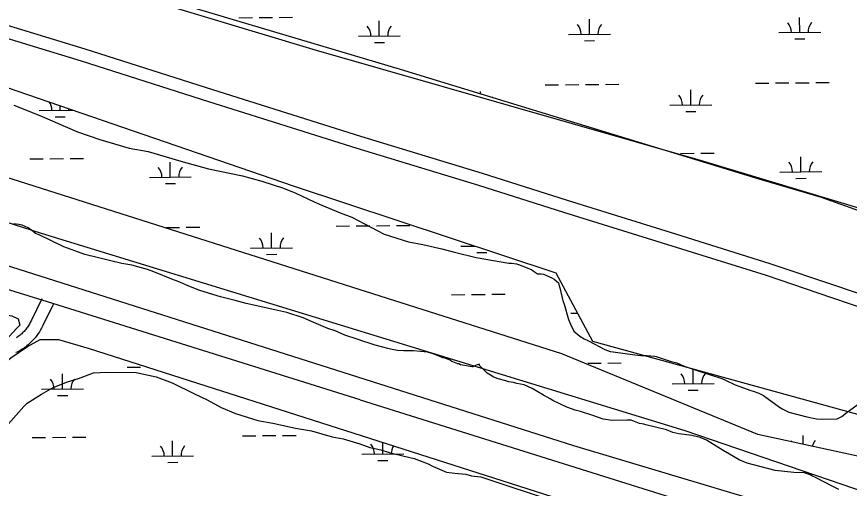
# Model space of a CAD drawing. Extents: x 3568792 to 3606828, y 529143 to 554785.
# Drawn here: x 3589468 to 3591456, y 541391 to 542517 of the extents above; entities that cross this region are included whole.
import ezdxf

# ---------------------------------------------------------------- set-up
doc = ezdxf.new("R2010")
doc.units = 0
for name, color, linetype in [('V-ROAD-CNTR', 7, 'Continuous'), ('V-SITE-VEGE', 7, 'Continuous'), ('V-TOPO-SHOR', 7, 'Continuous'), ('V-WETL-SWMP', 7, 'Continuous')]:
    doc.layers.add(name, color=color, linetype=linetype)

msp = doc.modelspace()

# ---------------------------------------------------------------- linework, layer by layer
at = {"layer": 'V-ROAD-CNTR'}
for points in [[(3590287.8, 541602.3), (3589541.7, 541836.1), (3588956.8, 542016.9), (3587952.5, 542327.5), (3586930.8, 542654), (3586191.1, 542885)], [(3589384.8, 542514.8), (3589630.6, 542439.6), (3589935, 542342.8), (3590288.9, 542231.1), (3590579.2, 542143.1), (3590782.3, 542079), (3591040.7, 541998.5), (3591266.4, 541927.7), (3591422.6, 541874.6), (3591607.8, 541812)], [(3589375.9, 542486.1), (3589621.7, 542411), (3589925.9, 542314.2), (3590280, 542202.5), (3590570.3, 542114.4), (3590773.3, 542050.3), (3591031.7, 541969.9), (3591257.1, 541899.2), (3591412.9, 541846.1), (3591601.2, 541782.5)], [(3589528.2, 541842.8), (3589503.3, 541792.5)], [(3589555.1, 541829.5), (3589530.2, 541779.1)], [(3589530.3, 541779.4), (3589528.9, 541776.5), (3589527.3, 541773.4), (3589525.7, 541770.3), (3589524, 541767.3), (3589522.2, 541764.4), (3589520.3, 541761.4), (3589518.4, 541758.6), (3589516.3, 541755.8), (3589514.2, 541753), (3589512.1, 541750.3), (3589509.8, 541747.7), (3589507.5, 541745.1), (3589505.2, 541742.6), (3589502.7, 541740.1), (3589500.2, 541737.7), (3589497.7, 541735.4), (3589495.1, 541733.1), (3589492.4, 541730.9), (3589489.7, 541728.8), (3589486.9, 541726.8), (3589484, 541724.8), (3589481.1, 541722.9), (3589478.2, 541721.1), (3589475.2, 541719.3), (3589472.2, 541717.7), (3589469.1, 541716.1), (3589466.1, 541714.6)], [(3589503.2, 541792.2), (3589501.9, 541789.6), (3589500.7, 541787.2), (3589499.5, 541784.9), (3589498.1, 541782.5), (3589496.7, 541780.3), (3589495.3, 541778), (3589493.8, 541775.8), (3589492.2, 541773.6), (3589490.6, 541771.5), (3589488.9, 541769.4), (3589487.2, 541767.4), (3589485.4, 541765.4), (3589483.6, 541763.4), (3589481.7, 541761.5), (3589479.8, 541759.7), (3589477.8, 541757.9), (3589475.8, 541756.1), (3589473.7, 541754.4), (3589471.6, 541752.8), (3589469.4, 541751.2), (3589467.2, 541749.6)], [(3590287.8, 541602.3), (3591975.1, 541072.5), (3593264.5, 540671.4), (3594324.9, 540335.1), (3595195.6, 540063.3), (3596054.3, 539794.4), (3596991.5, 539499.1), (3598079.9, 539159.1), (3598141.1, 539139.6), (3599140, 538813.5), (3599951.1, 538576.7)]]:
    msp.add_lwpolyline(points, dxfattribs=at)
at = {"layer": 'V-SITE-VEGE'}
for p, q in [((3590183.5, 542436), (3588896.7, 542823.7)), ((3591100.7, 542173.1), (3590183.5, 542436)), ((3591706.3, 541990.5), (3591100.7, 542173.1))]:
    msp.add_line(p, q, dxfattribs=at)
for points in [[(3589461.4, 542305.2), (3589523.1, 542280.7), (3589612.7, 542241.9), (3589666.4, 542223.5), (3589736.2, 542202.8), (3589782, 542194.4), (3589859.7, 542171.8), (3589925.5, 542153.2), (3590007.2, 542136.5), (3590053.1, 542124.1), (3590104.8, 542107.6), (3590134.7, 542095.4), (3590178.5, 542075), (3590196.4, 542066.8), (3590240.1, 542048.5), (3590268, 542038.2), (3590313.7, 542013.8), (3590345.5, 541997.6), (3590403.3, 541979.1), (3590437.2, 541972.8), (3590483, 541962.3), (3590512.9, 541954.1), (3590564.8, 541941.6), (3590642.7, 541927.9), (3590649.2, 541927.9), (3590661.5, 541926.3), (3590668, 541924.1), (3590673.8, 541921.8), (3590682.4, 541918.9), (3590697.6, 541912.2), (3590706.9, 541905.6), (3590711.2, 541902.7), (3590716.3, 541902.6), (3590719.9, 541902.6), (3590725.7, 541901.8), (3590732.9, 541898.9), (3590745.9, 541893), (3590750.9, 541890), (3590761.7, 541881.2), (3590763.1, 541874), (3590764.5, 541869.6), (3590771.5, 541838.4), (3590772.9, 541836.3), (3590775, 541830.4), (3590785.5, 541793.4), (3590790.5, 541782.5), (3590798.3, 541765.8), (3590812.7, 541754.1), (3590822.7, 541747.5), (3590832.8, 541742.4), (3590872.4, 541721.7), (3590884.7, 541717.3), (3590891.9, 541716.5), (3590944, 541709.5), (3590957.7, 541707.9), (3590972.2, 541707.8), (3590991.7, 541706.2), (3590994.6, 541705.4), (3591009, 541700.9), (3591027.8, 541694.3), (3591043.7, 541690.5), (3591061.7, 541682.4), (3591092.7, 541672), (3591151.2, 541652.6), (3591159.8, 541648.9), (3591183.6, 541637.8), (3591220.4, 541624.5), (3591226.2, 541623), (3591239.9, 541617.8), (3591250.7, 541612.6), (3591289.5, 541584.8), (3591296.7, 541579.6), (3591311.8, 541572.3), (3591354.4, 541561), (3591377.5, 541556.5), (3591390.6, 541555.6), (3591426.8, 541556.7)], [(3590611.3, 541654.6), (3590607, 541656.1), (3590591.1, 541665.7), (3590589, 541667.9), (3590586.1, 541670.1), (3590573.2, 541683.9), (3590571.8, 541686.8), (3590572.6, 541687.2), (3590567.5, 541685.1), (3590563.2, 541683.7), (3590557.3, 541680.8), (3590555.2, 541680.9), (3590545.8, 541682.4), (3590542.2, 541683.2), (3590527.7, 541685.5), (3590523.4, 541687.7), (3590521.2, 541687.7), (3590509, 541692.9), (3590506.8, 541693.6), (3590502.5, 541696.5), (3590490.2, 541701.7), (3590485.2, 541702.5), (3590476.5, 541706.2), (3590462.1, 541712.1), (3590449.1, 541715.8), (3590415.1, 541719.1), (3590392, 541719.3), (3590376.8, 541720.1), (3590364.5, 541722.4), (3590353.7, 541724.7), (3590342.1, 541727.7), (3590324, 541732.2), (3590311.8, 541736.6), (3590294.5, 541741.9), (3590282.9, 541745.6), (3590251.2, 541756.7), (3590228.1, 541766.3), (3590210.8, 541772.3), (3590171.9, 541788.6), (3590151.7, 541797.4), (3590112.7, 541810.1), (3590084.5, 541816.9), (3590015.9, 541832), (3589989.2, 541838.7), (3589954.6, 541847.7), (3589905.5, 541862.6), (3589883.1, 541871.5), (3589853.6, 541884.1), (3589847.1, 541887.1), (3589842, 541888.5), (3589795.2, 541907.8), (3589780, 541913), (3589742.5, 541923.5), (3589718.6, 541927.3), (3589630.5, 541949.1), (3589606.7, 541957.3), (3589580.7, 541966.9), (3589521.7, 541995.7), (3589513, 541999.4), (3589507.3, 542003.8), (3589495, 542012.6), (3589480.6, 542019.2), (3589472.7, 542020.7), (3589461.1, 542022.3)], [(3589448.5, 541544.3), (3589484.9, 541585.9), (3589492.9, 541593.8), (3589527.1, 541615.5), (3589555.2, 541631.2), (3589589.3, 541644.9), (3589615.3, 541652.6), (3589651.4, 541666.3), (3589683.4, 541668), (3589753.3, 541667.4), (3589801.1, 541656.9), (3589838.9, 541642.6), (3589892.6, 541616.2), (3589922.5, 541601.9), (3589956.3, 541583.6), (3589990.1, 541569.3), (3590043.9, 541552.9), (3590079.8, 541546.5), (3590133.6, 541534.1), (3590171.5, 541527.7), (3590221.3, 541513.3), (3590247.2, 541509.1), (3590287.1, 541496.7), (3590311, 541488.5), (3590336.9, 541482.3), (3590356.8, 541476.1), (3590392.7, 541467.8), (3590416.6, 541461.6), (3590450.4, 541449.3), (3590460.4, 541443.2), (3590494.2, 541428.9), (3590514.1, 541426.7), (3590540.1, 541424.5), (3590554, 541420.4), (3590576, 541418.2)], [(3591431, 541388.1), (3591415.2, 541396.2), (3591376.3, 541415.4), (3591366.2, 541420.5), (3591362.6, 541422.7), (3591348.9, 541427.9), (3591323.5, 541428.1), (3591278.7, 541432.9), (3591212.3, 541450.9), (3591192.8, 541458.3), (3591169.8, 541472.2), (3591154.7, 541481.1), (3591115.1, 541505.3), (3591100, 541512), (3591079.7, 541516.5), (3591048.6, 541520.4), (3591034.2, 541524.1), (3591019.1, 541530.1), (3590970, 541542.1), (3590964.9, 541543.6), (3590954.8, 541545.8), (3590935.3, 541553.3), (3590925.2, 541553.3), (3590889.7, 541552.2), (3590868, 541556), (3590843.5, 541564.2), (3590813.9, 541573.9), (3590801.6, 541576.9), (3590781.4, 541584.3), (3590748.3, 541600.6), (3590741.8, 541604.2), (3590725.3, 541613.1), (3590698.6, 541629.2), (3590679.9, 541637.4), (3590661.8, 541641.1), (3590653.9, 541643.4), (3590643, 541644.9), (3590635.8, 541647.2), (3590617.1, 541652.4), (3590611.3, 541654.6)], [(3591426.8, 541556.7), (3591437.7, 541562.4), (3591447.1, 541570.3), (3591485.8, 541598.2)], [(3590576, 541418.2), (3591127.6, 541235.4)]]:
    msp.add_lwpolyline(points, dxfattribs=at)
at = {"layer": 'V-TOPO-SHOR'}
for points in [[(3588404.9, 542359.2), (3589526, 541999.8), (3591062.8, 541529), (3591684.5, 541316.3), (3591759.6, 541296.5), (3591820.7, 541324.2), (3591847.8, 541338.1), (3591861.3, 541351.8), (3591874, 541467.8), (3591892.9, 541645), (3591906, 541713.3), (3591912.2, 541781.5), (3591911.6, 541849.6), (3591926, 541935.5)], [(3588388, 542258.1), (3590797.4, 541492.7), (3591794.5, 541194.6), (3591855.9, 541181.5), (3591849.2, 541167.8), (3591876.7, 541147.6), (3591904, 541141), (3591931, 541161.7), (3592136, 541088.5), (3592539.1, 540955.6), (3593044.6, 540796.4)]]:
    msp.add_lwpolyline(points, dxfattribs=at)
msp.add_lwpolyline([(3589028.1, 541351.6), (3588953.9, 541306.2), (3588913.2, 541268.6), (3588902.2, 541246.1), (3588887.6, 541212.5), (3588865.5, 541178.7), (3588854.4, 541171.2), (3588817.2, 541167.2), (3588798.5, 541174.4), (3588779.7, 541192.9), (3588790.5, 541234), (3588801.5, 541260.2), (3588834.9, 541271.7), (3588883.1, 541301.9), (3588957.1, 541365.9), (3589356.5, 541741.9), (3589408.3, 541790.8), (3589437.9, 541806), (3589456.6, 541802.4), (3589471.6, 541795.1), (3589475.4, 541780.2), (3589468, 541772.7), (3589405.3, 541705.1), (3589079.7, 541415.4)], close=True, dxfattribs=at)
at = {"layer": 'V-WETL-SWMP'}
for p, q in [((3590384.5, 542390.5), (3589423.8, 542678)), ((3589998.5, 542514.1), (3590030.5, 542514.3)), ((3590046.5, 542514.5), (3590078.5, 542514.7)), ((3590094.5, 542514.9), (3590126.5, 542515.1)), ((3590835.6, 542474.7), (3590835.3, 542510.7)), ((3591337.5, 542478.9), (3591337.2, 542514.9)), ((3590333.7, 542470.5), (3590333.4, 542506.4)), ((3590283.7, 542470), (3590383.7, 542470.9)), ((3590785.6, 542474.3), (3590885.6, 542475.1)), ((3591287.5, 542478.5), (3591387.5, 542479.3)), ((3590321.8, 542454.9), (3590345.8, 542455.1)), ((3590823.7, 542459.2), (3590847.7, 542459.4)), ((3591325.6, 542463.4), (3591349.6, 542463.6)), ((3591240.6, 542129.1), (3590384.5, 542390.5)), ((3590729.8, 542353.7), (3590761.8, 542354)), ((3590777.8, 542354.1), (3590809.8, 542354.4)), ((3590825.8, 542354.5), (3590857.8, 542354.8)), ((3590873.8, 542354.9), (3590905.8, 542355.2)), ((3591231.7, 542358), (3591263.7, 542358.2)), ((3591279.7, 542358.4), (3591311.7, 542358.6)), ((3591327.7, 542358.8), (3591359.7, 542359)), ((3591375.7, 542359.2), (3591407.7, 542359.4)), ((3590575.4, 542332.2), (3590575.3, 542337.7)), ((3591077.5, 542305.9), (3591077.2, 542341.9)), ((3589521.8, 542292.8), (3589603.1, 542293.5)), ((3589571.8, 542293.2), (3589571.7, 542304.2)), ((3591027.5, 542305.5), (3591127.5, 542306.3)), ((3589560, 542277.7), (3589584, 542277.9)), ((3591065.6, 542290.4), (3591089.6, 542290.6)), ((3589499.4, 542177.2), (3589531.4, 542177.4)), ((3589547.4, 542177.6), (3589579.4, 542177.8)), ((3589595.4, 542178), (3589627.4, 542178.2)), ((3591053.1, 542190.3), (3591085.1, 542190.5)), ((3591101.1, 542190.7), (3591133.1, 542190.9)), ((3591340.3, 542146.3), (3591340, 542182.3)), ((3589834.6, 542133.6), (3589834.3, 542169.6)), ((3589784.6, 542133.1), (3589884.6, 542134)), ((3591290.3, 542145.8), (3591390.3, 542146.7)), ((3589822.8, 542118), (3589846.8, 542118.2)), ((3591389.3, 542084.9), (3591240.6, 542129.1)), ((3591328.4, 542130.7), (3591352.4, 542130.9)), ((3591480.8, 542052.3), (3591389.3, 542084.9)), ((3589824.8, 542013.4), (3589856.8, 542013.7)), ((3589872.8, 542013.8), (3589904.8, 542014.1)), ((3590230.7, 542016.8), (3590262.7, 542017.1)), ((3590278.7, 542017.2), (3590310.7, 542017.5)), ((3590326.7, 542017.6), (3590358.7, 542017.9)), ((3590374.7, 542018), (3590406.7, 542018.3)), ((3590076.5, 541964.8), (3590076.2, 542000.8)), ((3590026.5, 541964.4), (3590126.5, 541965.2)), ((3590528.4, 541968.6), (3590563.6, 541968.9)), ((3590566.6, 541953.5), (3590590.6, 541953.7)), ((3590064.7, 541949.2), (3590088.7, 541949.4)), ((3590602, 541853.8), (3590634, 541854)), ((3590506, 541853), (3590538, 541853.2)), ((3590554, 541853.4), (3590586, 541853.6)), ((3590791.2, 541808.9), (3590806.7, 541809.1)), ((3589731.6, 541679.9), (3589763.6, 541680.2)), ((3589779.6, 541680.3), (3589780.2, 541680.3)), ((3590831.4, 541689.2), (3590863.4, 541689.5)), ((3590879.4, 541689.6), (3590911.4, 541689.9)), ((3591083.1, 541640.6), (3591082.8, 541675.8)), ((3589577.4, 541627.9), (3589577.1, 541663.9)), ((3591033.1, 541640.2), (3591133.1, 541641)), ((3589527.4, 541627.5), (3589627.4, 541628.3)), ((3591071.2, 541625), (3591095.2, 541625.3)), ((3589565.6, 541612.3), (3589589.6, 541612.5)), ((3590006.9, 541516.1), (3590038.9, 541516.3)), ((3590054.9, 541516.5), (3590086.9, 541516.7)), ((3590102.9, 541516.9), (3590134.9, 541517.1)), ((3591345.8, 541495.7), (3591345.6, 541516.9)), ((3589505, 541511.8), (3589537, 541512.1)), ((3589553, 541512.2), (3589585, 541512.5)), ((3589601, 541512.6), (3589633, 541512.9)), ((3589840.2, 541468.2), (3589839.9, 541504.2)), ((3590342.1, 541472.5), (3590341.9, 541500.6)), ((3589790.2, 541467.8), (3589890.2, 541468.6)), ((3590292.1, 541472), (3590392.1, 541472.9)), ((3590330.3, 541456.9), (3590354.3, 541457.1)), ((3589828.4, 541452.7), (3589852.4, 541452.9))]:
    msp.add_line(p, q, dxfattribs=at)
for points in [[(3590371.1, 541838.1), (3588270, 542505.8), (3588225.8, 542521), (3588192.7, 542533.1), (3588143.8, 542553.7), (3588103.6, 542569.4), (3588067.1, 542586.4), (3588072.5, 542599.9), (3588097.1, 542694.4), (3588118.2, 542745.2), (3588138.8, 542792.9), (3589263.9, 542410), (3590128.2, 542113.1), (3590754.8, 541905.5), (3590842.8, 541741.9), (3591833.5, 541469.1), (3591809.9, 541394.8), (3591237.6, 541519.2), (3590769.1, 541711.6)], [(3589155.5, 541252.3), (3589039.1, 541301.1), (3589039.1, 541317.8), (3589055.8, 541341.3), (3589102.6, 541398.1), (3589226.3, 541528.5), (3589313.3, 541615.5), (3589430.3, 541682.4), (3589453.7, 541702.4), (3589493.9, 541729.2), (3589524, 541745.9), (3589567.4, 541745.9), (3589641.2, 541724.8), (3591813.1, 541029.8), (3591813.7, 541025.5), (3591823.7, 540995.6), (3591831.4, 540961.5), (3591801.1, 540761.9), (3591778.2, 540465.7), (3591776.5, 540442.5)]]:
    msp.add_lwpolyline(points, close=True, dxfattribs=at)
for centre, start, end in [((3590278.5, 542470.5), 359.7115, 41.2552), ((3590388.9, 542471.4), 139.7115, 181.2552), ((3590780.4, 542474.7), 359.7115, 41.2552), ((3590890.8, 542475.6), 139.7115, 181.2552), ((3591282.2, 542478.9), 359.7115, 41.2552), ((3591392.7, 542479.9), 139.7115, 181.2552), ((3589516.6, 542293.2), 359.7115, 34.5409), ((3590630.9, 542302.6), 139.7115, 142.9973), ((3591022.3, 542305.9), 359.7115, 41.2552), ((3591132.7, 542306.8), 139.7115, 181.2552), ((3589627.1, 542294.1), 174.8963, 181.2552), ((3589779.4, 542133.6), 359.7115, 41.2552), ((3589889.9, 542134.5), 139.7115, 181.2552), ((3591285.1, 542146.3), 359.7115, 41.2552), ((3591395.5, 542147.2), 139.7115, 181.2552), ((3590021.3, 541964.8), 359.7115, 41.2552), ((3590131.8, 541965.7), 139.7115, 181.2552), ((3590523.2, 541969), 359.7115, 2.5939), ((3591027.9, 541640.6), 359.7115, 41.2552), ((3591138.4, 541641.5), 139.7115, 181.2552), ((3589522.2, 541627.9), 359.7115, 41.2552), ((3589632.7, 541628.8), 139.7115, 181.2552), ((3591290.7, 541480.9), 35.6178, 41.2552), ((3591401.1, 541481.9), 139.7115, 164.8745), ((3589785, 541468.2), 359.7115, 41.2552), ((3589895.5, 541469.2), 139.7115, 181.2552), ((3590286.9, 541472.5), 359.7115, 41.2552), ((3590397.4, 541473.4), 147.4778, 181.2552)]:
    msp.add_arc(centre, 35.2, start, end, dxfattribs=at)

doc.saveas('drawing.dxf')
